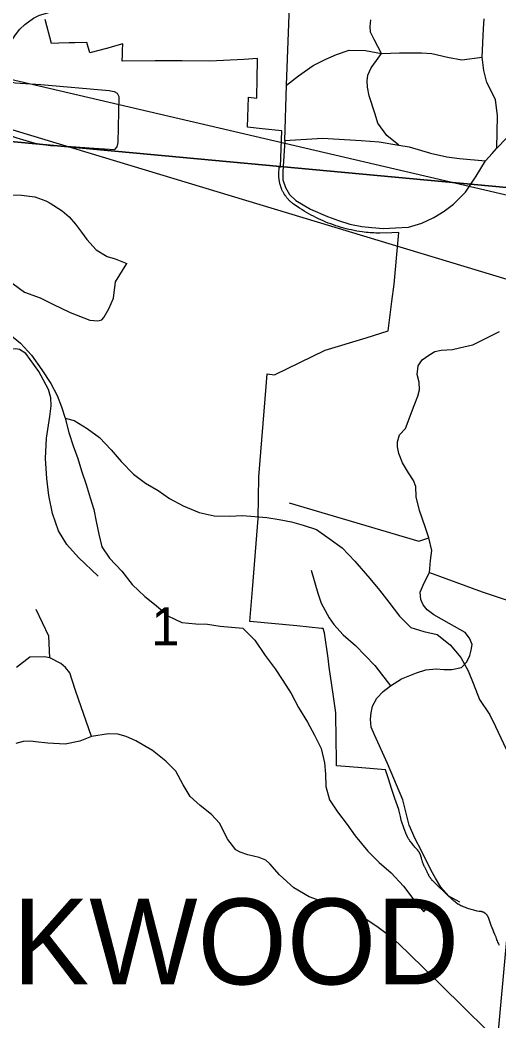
# Model space of a CAD drawing. Extents: x 0 to 34, y 0 to 22.
# Drawn here: x 6.294 to 6.822, y 15.046 to 16.149 of the extents above; entities that cross this region are included whole.
import ezdxf

# ---------------------------------------------------------------- set-up
doc = ezdxf.new("R2010")
doc.units = 0
for name, color, linetype in [('GM_X_City_Street', 7, 'Continuous'), ('GM_X_Corporation', 7, 'Continuous'), ('GM_X_Corporation_Text', 7, 'Continuous'), ('GM_X_Minor_River', 7, 'Continuous'), ('GM_X_Section', 7, 'Continuous'), ('GM_X_Section_Text', 7, 'Continuous'), ('SH_Text', 7, 'Continuous')]:
    doc.layers.add(name, color=color, linetype=linetype)

msp = doc.modelspace()

# ---------------------------------------------------------------- linework, layer by layer
at = {"layer": 'GM_X_City_Street'}
for points in [[(6.5865, 16.016), (6.5882, 16.077), (6.5917, 16.174), (6.5936, 16.2577)], [(6.0364, 15.8874), (6.0374, 15.8877), (6.1029, 15.909), (6.1175, 15.9145), (6.1293, 15.9201), (6.1457, 15.9324), (6.1594, 15.9456), (6.1736, 15.9638), (6.2061, 16.0119), (6.2305, 16.0456), (6.2615, 16.0919), (6.2892, 16.1327), (6.294, 16.1389), (6.2996, 16.1438), (6.3093, 16.151), (6.3158, 16.1541), (6.3355, 16.1599), (6.3432, 16.162)], [(6.7119, 16.0109), (6.6987, 16.0215), (6.6889, 16.035), (6.6858, 16.0452), (6.6792, 16.0654), (6.6776, 16.0748), (6.6771, 16.082), (6.6779, 16.0881), (6.6817, 16.0962), (6.6873, 16.1043), (6.6931, 16.112), (6.6848, 16.1275), (6.6809, 16.1355), (6.6804, 16.1416), (6.6812, 16.1493)], [(6.8201, 16.0077), (6.8208, 16.0432), (6.8188, 16.0614), (6.8091, 16.0799), (6.8057, 16.0933), (6.8038, 16.108), (6.8054, 16.1393), (6.8062, 16.1502)], [(6.5882, 16.077), (6.6014, 16.0873), (6.6177, 16.0988), (6.6314, 16.1059), (6.6435, 16.1109), (6.6573, 16.1155), (6.6752, 16.1152), (6.6931, 16.112), (6.7127, 16.1128), (6.7371, 16.1127), (6.7486, 16.1118), (6.7656, 16.1081), (6.7817, 16.1051), (6.8038, 16.108)], [(6.2615, 16.0919), (6.2781, 16.0823), (6.289, 16.0797), (6.3174, 16.0778)], [(6.3174, 16.0778), (6.3928, 16.0711), (6.3964, 16.0704)], [(6.3964, 16.0704), (6.3982, 16.0701), (6.4014, 16.0683), (6.4033, 16.0646), (6.4023, 16.0139), (6.4012, 16.0089), (6.3986, 16.0062)], [(6.2305, 16.0456), (6.2662, 16.0273), (6.2909, 16.0189), (6.3106, 16.0132), (6.3278, 16.0106), (6.3461, 16.0097), (6.3707, 16.008), (6.3986, 16.0062)], [(6.5865, 16.016), (6.584, 15.9819), (6.5842, 15.9728), (6.587, 15.9643), (6.5914, 15.9566), (6.5984, 15.9499), (6.6145, 15.9404), (6.6333, 15.9322), (6.6457, 15.9277), (6.6581, 15.9238), (6.6711, 15.9212), (6.6824, 15.9202), (6.695, 15.9191), (6.7085, 15.9197), (6.7226, 15.9205), (6.7374, 15.925), (6.7506, 15.931), (6.7621, 15.938), (6.7722, 15.9459), (6.7856, 15.9589), (6.7975, 15.9765), (6.8075, 15.9936), (6.815, 16.0017), (6.8201, 16.0077), (6.8312, 16.019)], [(6.5865, 16.016), (6.628, 16.0187), (6.6706, 16.0161), (6.6903, 16.0145), (6.7119, 16.0109), (6.7234, 16.0089), (6.7469, 16.0021), (6.7651, 15.9979), (6.7789, 15.9962), (6.8075, 15.9936)], [(6.1736, 15.9638), (6.1828, 15.9553), (6.1878, 15.9364), (6.1932, 15.9263), (6.1997, 15.9179), (6.2073, 15.9103), (6.2252, 15.8986), (6.2434, 15.8914), (6.2508, 15.8872), (6.265, 15.8764), (6.2868, 15.8579), (6.2993, 15.8489), (6.3165, 15.8426), (6.3305, 15.8354), (6.3496, 15.8263), (6.3714, 15.8179), (6.3802, 15.817), (6.3845, 15.8181), (6.3867, 15.8208), (6.3924, 15.8305), (6.3973, 15.8421), (6.3998, 15.86), (6.4121, 15.8805)], [(6.2252, 15.8986), (6.235, 15.9212), (6.2402, 15.9308), (6.2493, 15.9409), (6.2581, 15.9466), (6.2651, 15.9508), (6.2706, 15.9526), (6.2834, 15.9561), (6.296, 15.9557), (6.3108, 15.9537), (6.3227, 15.9495), (6.3276, 15.947), (6.3408, 15.9386), (6.3486, 15.932), (6.3557, 15.9239), (6.3623, 15.9149), (6.3681, 15.9068), (6.3784, 15.8954), (6.3905, 15.888), (6.3991, 15.8856), (6.4121, 15.8805)], [(6.7795, 15.1759), (6.7671, 15.1825), (6.7583, 15.1923), (6.7525, 15.2023), (6.7478, 15.2108), (6.7369, 15.2324), (6.7301, 15.2459), (6.7236, 15.2607), (6.7165, 15.2888), (6.6994, 15.3289), (6.6853, 15.3603), (6.6815, 15.369), (6.6809, 15.3778), (6.6815, 15.3847), (6.6831, 15.392), (6.6877, 15.4008), (6.6949, 15.4083), (6.7029, 15.4144), (6.7149, 15.4223), (6.7314, 15.429), (6.742, 15.4321), (6.7534, 15.4334), (6.7615, 15.4326), (6.7706, 15.4325), (6.7811, 15.4346), (6.7872, 15.4411), (6.7905, 15.4478), (6.792, 15.454), (6.7928, 15.4602), (6.7899, 15.467), (6.7852, 15.4733), (6.7676, 15.4833), (6.7508, 15.4929), (6.7433, 15.4984), (6.7389, 15.5039), (6.7364, 15.5096), (6.7357, 15.5179), (6.7399, 15.528), (6.7457, 15.5395), (6.7471, 15.5528), (6.7483, 15.5638), (6.7451, 15.5776), (6.7411, 15.5899), (6.7348, 15.608), (6.7313, 15.6229), (6.7307, 15.6342), (6.7282, 15.6411), (6.7227, 15.6496), (6.7162, 15.6604), (6.7119, 15.6708), (6.7106, 15.6781), (6.7107, 15.6838), (6.7128, 15.6913), (6.7194, 15.6984), (6.7291, 15.7236), (6.7331, 15.7341), (6.7348, 15.7411), (6.7343, 15.7496), (6.7322, 15.758), (6.7335, 15.7676), (6.7379, 15.774), (6.7451, 15.7792), (6.7516, 15.7833), (6.7588, 15.7849), (6.7714, 15.7854), (6.7852, 15.7887), (6.7935, 15.7906), (6.823, 15.8052)], [(6.3805, 15.5355), (6.3587, 15.5561), (6.346, 15.5704), (6.3369, 15.5854), (6.33, 15.6046), (6.3262, 15.6246), (6.3238, 15.6433), (6.3225, 15.6652), (6.3235, 15.6876), (6.3271, 15.7116), (6.3286, 15.7232), (6.3284, 15.7321), (6.3257, 15.7415), (6.315, 15.7612), (6.3009, 15.7809), (6.2938, 15.7853), (6.2892, 15.7864), (6.2847, 15.7855), (6.2533, 15.773), (6.2275, 15.7706)], [(6.5913, 15.6163), (6.7342, 15.5742), (6.7451, 15.5776)], [(6.6153, 15.5419), (6.6226, 15.5166), (6.6265, 15.5058), (6.6352, 15.4896), (6.6403, 15.4823), (6.6507, 15.4706), (6.6643, 15.4591), (6.6856, 15.4369), (6.7029, 15.4144)], [(6.7457, 15.5395), (6.804, 15.518), (6.8802, 15.4929)], [(6.3273, 15.4452), (6.3262, 15.4692), (6.3122, 15.4986)], [(6.3731, 15.3585), (6.3559, 15.4083), (6.3515, 15.4219), (6.3492, 15.4287), (6.3445, 15.4348), (6.3394, 15.4393), (6.3273, 15.4452), (6.3215, 15.4466), (6.3053, 15.446), (6.2903, 15.4346)], [(6.8115, 15.0321), (6.781, 15.0621), (6.7218, 15.1205), (6.7069, 15.1346), (6.6893, 15.1479), (6.6725, 15.1593), (6.6551, 15.1691), (6.6367, 15.1733), (6.6133, 15.1817), (6.5963, 15.1916), (6.5806, 15.2062), (6.57, 15.218), (6.5653, 15.2222), (6.558, 15.2252), (6.5457, 15.2282), (6.537, 15.2309), (6.5322, 15.2335), (6.5234, 15.245), (6.5145, 15.2631), (6.5055, 15.2726), (6.4929, 15.2826), (6.482, 15.2925), (6.4743, 15.3054), (6.4663, 15.3202), (6.4551, 15.3314), (6.4405, 15.3431), (6.4219, 15.3537), (6.4113, 15.3586), (6.4023, 15.3613), (6.3921, 15.3615), (6.3731, 15.3585), (6.3602, 15.3535), (6.3441, 15.3502), (6.325, 15.3514), (6.3116, 15.3526), (6.3062, 15.3535), (6.298, 15.3531), (6.2896, 15.3508)]]:
    msp.add_lwpolyline(points, dxfattribs=at)
at = {"layer": 'GM_X_Corporation'}
msp.add_lwpolyline([(6.8231, 15.1282), (6.8224, 15.1294), (6.8219, 15.1307), (6.8213, 15.1319), (6.8207, 15.1332), (6.8202, 15.1345), (6.8197, 15.1358), (6.8193, 15.1371), (6.8179, 15.1403), (6.8168, 15.1427), (6.8159, 15.1451), (6.8149, 15.1476), (6.814, 15.15), (6.8132, 15.1525), (6.8113, 15.1578), (6.8113, 15.1579), (6.8112, 15.1581), (6.8112, 15.1583), (6.8111, 15.1585), (6.8111, 15.1586), (6.811, 15.1588), (6.8109, 15.159), (6.8108, 15.1592), (6.8108, 15.1593), (6.8107, 15.1595), (6.8106, 15.1597), (6.8105, 15.1598), (6.8104, 15.16), (6.8103, 15.1602), (6.8103, 15.1603), (6.8102, 15.1605), (6.8101, 15.1606), (6.81, 15.1608), (6.8099, 15.161), (6.8097, 15.1611), (6.8096, 15.1613), (6.8095, 15.1614), (6.8094, 15.1616), (6.8093, 15.1617), (6.8092, 15.1618), (6.8091, 15.162), (6.8089, 15.1621), (6.8088, 15.1623), (6.8087, 15.1624), (6.8085, 15.1625), (6.8084, 15.1627), (6.8083, 15.1628), (6.8081, 15.1629), (6.808, 15.163), (6.8078, 15.1631), (6.8077, 15.1633), (6.8076, 15.1634), (6.8074, 15.1635), (6.8073, 15.1636), (6.8071, 15.1637), (6.807, 15.1638), (6.8068, 15.1639), (6.8066, 15.164), (6.8065, 15.1641), (6.8063, 15.1642), (6.8062, 15.1643), (6.806, 15.1644), (6.8058, 15.1645), (6.8057, 15.1645), (6.8055, 15.1646), (6.8053, 15.1647), (6.8051, 15.1648), (6.805, 15.1648), (6.8048, 15.1649), (6.8046, 15.165), (6.8044, 15.165), (6.8043, 15.1651), (6.8041, 15.1651), (6.8039, 15.1652), (6.8037, 15.1652), (6.8036, 15.1653), (6.8034, 15.1653), (6.8032, 15.1654), (6.803, 15.1654), (6.8028, 15.1654), (6.8026, 15.1655), (6.8025, 15.1655), (6.8023, 15.1655), (6.8021, 15.1655), (6.8019, 15.1656), (6.8017, 15.1656), (6.8015, 15.1656), (6.8013, 15.1656), (6.8012, 15.1656), (6.801, 15.1656), (6.8008, 15.1656), (6.8008, 15.1657), (6.7986, 15.1661), (6.7972, 15.1664), (6.7959, 15.1667), (6.7946, 15.167), (6.7933, 15.1674), (6.792, 15.1677), (6.7907, 15.1681), (6.7894, 15.1685), (6.7881, 15.169), (6.7869, 15.1694), (6.7856, 15.1699), (6.7843, 15.1704), (6.7831, 15.1709), (6.7818, 15.1715), (6.7806, 15.172), (6.7794, 15.1726), (6.7782, 15.1732), (6.777, 15.1738), (6.7751, 15.1752), (6.7751, 15.1753), (6.774, 15.1762), (6.7729, 15.1771), (6.7724, 15.1775), (6.7718, 15.178), (6.7707, 15.179), (6.7697, 15.18), (6.7686, 15.1809), (6.7676, 15.1819), (6.7666, 15.183), (6.7515, 15.1974), (6.7509, 15.198), (6.7506, 15.1983), (6.7502, 15.1986), (6.7499, 15.1989), (6.7496, 15.1993), (6.7492, 15.1996), (6.7489, 15.1999), (6.7486, 15.2003), (6.7483, 15.2006), (6.748, 15.201), (6.7476, 15.2016), (6.7473, 15.202), (6.747, 15.2023), (6.7468, 15.2027), (6.7465, 15.2031), (6.7462, 15.2035), (6.746, 15.2039), (6.7458, 15.2043), (6.7455, 15.2047), (6.7453, 15.2051), (6.7451, 15.2055), (6.7449, 15.2059), (6.7447, 15.2063), (6.7445, 15.2067), (6.7443, 15.2072), (6.7441, 15.2076), (6.7438, 15.2084), (6.7434, 15.2092), (6.7431, 15.2099), (6.7427, 15.2107), (6.7423, 15.2115), (6.7419, 15.2122), (6.7412, 15.2136), (6.7407, 15.2144), (6.7404, 15.215), (6.7401, 15.2155), (6.7396, 15.2166), (6.7393, 15.2172), (6.7391, 15.2177), (6.7389, 15.2183), (6.7386, 15.2189), (6.7384, 15.2195), (6.7382, 15.2201), (6.738, 15.2207), (6.7378, 15.2213), (6.7377, 15.2219), (6.7375, 15.2225), (6.7373, 15.2231), (6.7372, 15.2237), (6.7371, 15.2243), (6.737, 15.2247), (6.7369, 15.225), (6.7368, 15.2254), (6.7367, 15.2257), (6.7366, 15.2261), (6.7365, 15.2264), (6.7364, 15.2268), (6.7363, 15.2271), (6.7362, 15.2275), (6.736, 15.2278), (6.7358, 15.2283), (6.7357, 15.2286), (6.7355, 15.229), (6.7354, 15.2293), (6.7352, 15.2296), (6.735, 15.2299), (6.7349, 15.2303), (6.7347, 15.2306), (6.7345, 15.2309), (6.7343, 15.2312), (6.7341, 15.2315), (6.7339, 15.2318), (6.7337, 15.2321), (6.7335, 15.2324), (6.7333, 15.2327), (6.733, 15.233), (6.7328, 15.2333), (6.7326, 15.2336), (6.7323, 15.2338), (6.732, 15.2342), (6.7306, 15.2358), (6.7298, 15.2367), (6.7291, 15.2376), (6.7283, 15.2385), (6.7276, 15.2395), (6.7269, 15.2405), (6.7242, 15.2436), (6.7238, 15.2441), (6.7235, 15.2445), (6.7233, 15.245), (6.723, 15.2454), (6.7227, 15.2459), (6.7224, 15.2463), (6.7222, 15.2468), (6.7219, 15.2473), (6.7217, 15.2477), (6.7215, 15.2482), (6.7212, 15.2487), (6.721, 15.2492), (6.7208, 15.2497), (6.7206, 15.2501), (6.718, 15.2567), (6.7148, 15.2662), (6.7138, 15.2703), (6.7135, 15.2718), (6.7132, 15.2732), (6.7129, 15.2747), (6.7125, 15.2762), (6.712, 15.278), (6.7078, 15.2904), (6.7038, 15.3012), (6.7005, 15.3118), (6.6974, 15.3218), (6.6667, 15.3243), (6.653, 15.3254), (6.6435, 15.3262), (6.6435, 15.3266), (6.6434, 15.3332), (6.643, 15.3554), (6.6425, 15.3838), (6.6425, 15.3846), (6.6396, 15.4052), (6.6354, 15.4352), (6.634, 15.4449), (6.6301, 15.4729), (6.6288, 15.4777), (6.6267, 15.4779), (6.5995, 15.4805), (6.5478, 15.4854), (6.5506, 15.5209), (6.5569, 15.5992), (6.557, 15.605), (6.5572, 15.6161), (6.5573, 15.6215), (6.5577, 15.6452), (6.5658, 15.7445), (6.567, 15.7586), (6.5749, 15.7577), (6.6309, 15.7846), (6.6761, 15.7985), (6.7002, 15.806), (6.7045, 15.8386), (6.7069, 15.8574), (6.7113, 15.9066), (6.712, 15.9146), (6.7044, 15.9142), (6.6912, 15.9139), (6.689, 15.9139), (6.6868, 15.9139), (6.6846, 15.914), (6.6825, 15.9141), (6.6803, 15.9142), (6.6781, 15.9144), (6.676, 15.9146), (6.6717, 15.9152), (6.6687, 15.9156), (6.6658, 15.9161), (6.6629, 15.9167), (6.66, 15.9173), (6.657, 15.918), (6.6541, 15.9187), (6.6513, 15.9194), (6.6484, 15.9202), (6.6455, 15.9211), (6.6427, 15.922), (6.6399, 15.923), (6.637, 15.924), (6.6343, 15.925), (6.6315, 15.9261), (6.6287, 15.9273), (6.626, 15.9285), (6.6233, 15.9297), (6.6206, 15.931), (6.6179, 15.9324), (6.6153, 15.9338), (6.6127, 15.9352), (6.6101, 15.9367), (6.6075, 15.9382), (6.605, 15.9398), (6.6025, 15.9414), (6.6, 15.9431), (6.596, 15.9459), (6.5954, 15.9463), (6.5949, 15.9467), (6.5944, 15.9471), (6.5938, 15.9475), (6.5933, 15.948), (6.5929, 15.9484), (6.5928, 15.9484), (6.5923, 15.9489), (6.5918, 15.9494), (6.5913, 15.9498), (6.5908, 15.9503), (6.5904, 15.9508), (6.5899, 15.9513), (6.5895, 15.9518), (6.589, 15.9524), (6.5886, 15.9529), (6.5882, 15.9534), (6.5877, 15.9539), (6.5873, 15.9545), (6.5869, 15.9551), (6.5866, 15.9556), (6.5862, 15.9562), (6.5858, 15.9568), (6.5855, 15.9573), (6.5851, 15.9579), (6.5848, 15.9585), (6.5844, 15.9591), (6.5841, 15.9597), (6.5838, 15.9603), (6.5835, 15.9609), (6.5832, 15.9616), (6.583, 15.9622), (6.5827, 15.9628), (6.5825, 15.9634), (6.5822, 15.9641), (6.582, 15.9647), (6.5818, 15.9654), (6.5816, 15.966), (6.5814, 15.9667), (6.5812, 15.9673), (6.581, 15.968), (6.5809, 15.9687), (6.5807, 15.9693), (6.5806, 15.97), (6.5804, 15.9707), (6.5803, 15.9713), (6.5802, 15.972), (6.5801, 15.9727), (6.5801, 15.9734), (6.58, 15.974), (6.5799, 15.9747), (6.5799, 15.9754), (6.5799, 15.9761), (6.5798, 15.9768), (6.5798, 15.9774), (6.5799, 15.9787), (6.5801, 15.9869), (6.5816, 15.9868), (6.5829, 16.0267), (6.5829, 16.0268), (6.5615, 16.0289), (6.5452, 16.0306), (6.5462, 16.0637), (6.5556, 16.0627), (6.5559, 16.0855), (6.5563, 16.1035), (6.5564, 16.1063), (6.5413, 16.1054), (6.5035, 16.1034), (6.4733, 16.1038), (6.4432, 16.1038), (6.4071, 16.1037), (6.4074, 16.1106), (6.4075, 16.1153), (6.4078, 16.1226), (6.3958, 16.1192), (6.3901, 16.1175), (6.3896, 16.1174), (6.3712, 16.1128), (6.3681, 16.1242), (6.3547, 16.1239), (6.3486, 16.1237), (6.3371, 16.1233), (6.3291, 16.1231), (6.322, 16.1496)], dxfattribs=at)
at = {"layer": 'GM_X_Minor_River'}
for points in [[(6.2827, 15.8024), (6.295, 15.7926), (6.3069, 15.7794), (6.3183, 15.7631), (6.3285, 15.748), (6.3355, 15.7349), (6.3401, 15.7223), (6.344, 15.7096), (6.3481, 15.6939), (6.3531, 15.6794), (6.3581, 15.6652), (6.3623, 15.6518), (6.3673, 15.6364), (6.3718, 15.6219), (6.3757, 15.6089), (6.3784, 15.5959), (6.3811, 15.5817), (6.3846, 15.568), (6.393, 15.5552), (6.4067, 15.5408), (6.4182, 15.5261), (6.4319, 15.5132), (6.4446, 15.503), (6.458, 15.4912), (6.4727, 15.4844), (6.4882, 15.4829), (6.5011, 15.4826), (6.5152, 15.4803), (6.5402, 15.4782), (6.5532, 15.4649), (6.5646, 15.4479), (6.5756, 15.4332), (6.584, 15.4204), (6.5932, 15.4061), (6.6016, 15.3907), (6.6114, 15.3745), (6.6191, 15.3599), (6.6263, 15.3452), (6.6301, 15.3296), (6.6313, 15.317), (6.6317, 15.3033), (6.6356, 15.2887), (6.6444, 15.2756), (6.6551, 15.2616), (6.6639, 15.2489), (6.6779, 15.2322), (6.6905, 15.2197), (6.7036, 15.2083), (6.7173, 15.1936), (6.7276, 15.18), (6.7398, 15.1652), (6.7414, 15.1679)], [(6.344, 15.7096), (6.3542, 15.7071), (6.3684, 15.6984), (6.3819, 15.6885), (6.3948, 15.6749), (6.4059, 15.6621), (6.4196, 15.6481), (6.4327, 15.6382), (6.4466, 15.6299), (6.4593, 15.6212), (6.4743, 15.6129), (6.492, 15.6056), (6.5083, 15.6021), (6.525, 15.6017), (6.5398, 15.6025), (6.5531, 15.6014), (6.5664, 15.6003), (6.5801, 15.598), (6.5937, 15.5954), (6.6065, 15.5917), (6.6212, 15.5868), (6.6351, 15.5769), (6.6496, 15.5667), (6.6637, 15.5519), (6.68, 15.5328), (6.6907, 15.52), (6.701, 15.5068), (6.7128, 15.4913), (6.7254, 15.4789), (6.7398, 15.4743), (6.7545, 15.4713), (6.7687, 15.4599), (6.7805, 15.4459), (6.7885, 15.4309), (6.7939, 15.4175), (6.8011, 15.3994), (6.8124, 15.3824), (6.8186, 15.3697), (6.8396, 15.3251)]]:
    msp.add_lwpolyline(points, dxfattribs=at)
at = {"layer": 'GM_X_Section'}
for points in [[(6.2217, 17.0542), (7.0031, 16.9763), (6.9063, 15.9571), (5.9113, 16.0496), (5.9234, 16.1293), (5.9728, 16.1367), (6.0607, 16.16), (6.1382, 16.2162), (6.2051, 16.2691), (6.2419, 16.3134), (6.2637, 16.3615), (6.2822, 16.4596), (6.2827, 16.5907), (6.2524, 16.8893)], [(5.9113, 16.0496), (6.9063, 15.9571), (6.8145, 14.9579), (6.796, 14.9605), (5.8372, 15.0451), (5.8133, 15.0467)]]:
    msp.add_lwpolyline(points, close=True, dxfattribs=at)
at = {"layer": 'SH_Text'}
msp.add_lwpolyline([(5.4805, 16.2716), (9.333, 15.3718), (10.6987, 15.3733), (10.6963, 15.0992), (9.3554, 15.0994)], close=True, dxfattribs=at)

# ---------------------------------------------------------------- texts
at = {"layer": 'GM_X_Corporation_Text'}
msp.add_text('OAKWOOD', height=0.0947, rotation=0, dxfattribs=at).set_placement((6.1032, 15.0852))
at = {"layer": 'GM_X_Section_Text'}
msp.add_text('1', height=0.0419, rotation=0, dxfattribs=at).set_placement((6.4391, 15.4591))

doc.saveas('drawing.dxf')
